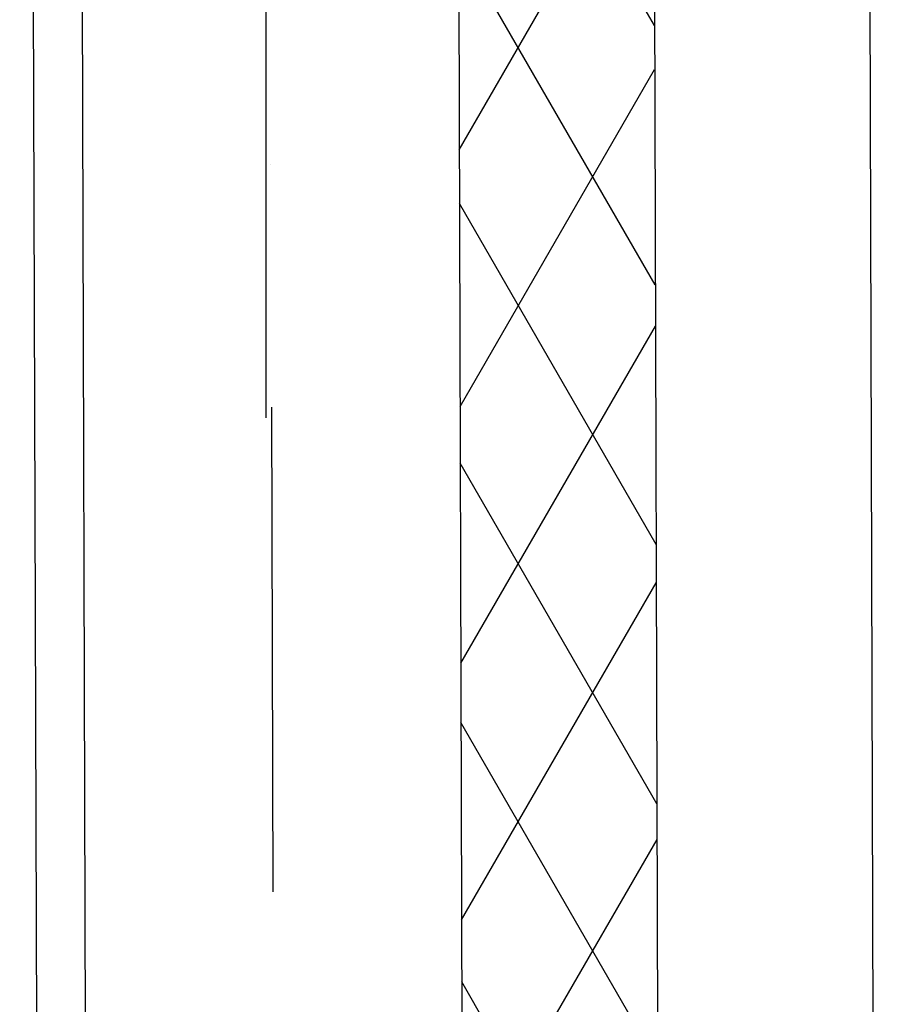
# Model space of a CAD drawing. Header units: millimetres. Extents: x -32221 to 212500, y 31663 to 93766.
# Tile 262 of 279: x 90113 to 90563, y 60518 to 61034. Entities that reach past the tile are written whole.
import ezdxf

# ---------------------------------------------------------------- set-up
doc = ezdxf.new("R2010")
doc.units = ezdxf.units.MM
doc.linetypes.add('DASHDOTX2', pattern=[50.8, 25.4, -12.7, 0, -12.7])
doc.layers.add('osie', color=251, linetype='Continuous')
doc.layers.add('Sciany', color=251, linetype='Continuous')

msp = doc.modelspace()

# ---------------------------------------------------------------- hatches: boundary and pattern name
at = {"layer": 'Sciany', "true_color": 0x636466, "transparency": 33554687}
h = msp.add_hatch(dxfattribs=at)
h.set_pattern_fill('DIAMONDS', color=251, scale=21.298246, angle=360, style=0)
h.set_pattern_definition([(60, (74679.455, 27072.76), (-58.56231, 33.81097), []), (120, (74679.455, 27072.76), (-58.56231, -33.81097), [])])
h.paths.add_polyline_path([(88656.625, 62052.787), (79453.975, 62062.25), (79453.975, 61960.019), (88656.519, 61950.599)])
h.paths.add_polyline_path([(90450.502, 59450.093), (90442.433, 62050.95), (89849.325, 62051.56), (89849.219, 61949.228), (90340.202, 61948.719), (90347.912, 59463.521)])
h.paths.add_polyline_path([(89271.837, 47649.75), (89271.837, 50675.258), (89166.831, 50684.438), (89169.606, 47649.62)])
h.paths.add_polyline_path([(90134.206, 47841.043), (90143.718, 47841.033), (90340.202, 47840.829), (90347.912, 45355.632), (90450.502, 45342.204), (90442.433, 47943.061), (90152.927, 47943.33), (90134.217, 47943.347), (90134.251, 47884.562)])
h.paths.add_polyline_path([(79426.116, 33439.499), (89271.837, 33439.499), (89271.837, 36567.368), (89166.831, 36576.548), (89169.606, 33541.73), (79426.206, 33529.807)])

# ---------------------------------------------------------------- linework, layer by layer
at = {"layer": 'osie', "color": 251, "linetype": 'DASHDOTX2', "ltscale": 25, "true_color": 0x636466}
msp.add_line((90241.854, 62730.045), (90241.854, 33019.002), dxfattribs=at)
at = {"layer": 'Sciany', "color": 251, "true_color": 0x636466}
for p, q in [((90554.939, 62169.578), (90563.422, 59435.313)), ((90442.433, 62050.95), (90450.469, 59449.834)), ((90340.202, 61948.719), (90347.848, 59463.027)), ((90143.506, 61744.608), (90150.145, 59488.444)), ((90117.922, 61719.077), (90124.938, 59491.685))]:
    msp.add_line(p, q, dxfattribs=at)
at = {"layer": 'Sciany', "color": 251, "linetype": 'DASHDOTX2', "ltscale": 10, "true_color": 0x636466}
msp.add_line((90241.854, 61846.663), (90248.958, 59475.128), dxfattribs=at)

doc.saveas('drawing.dxf')
